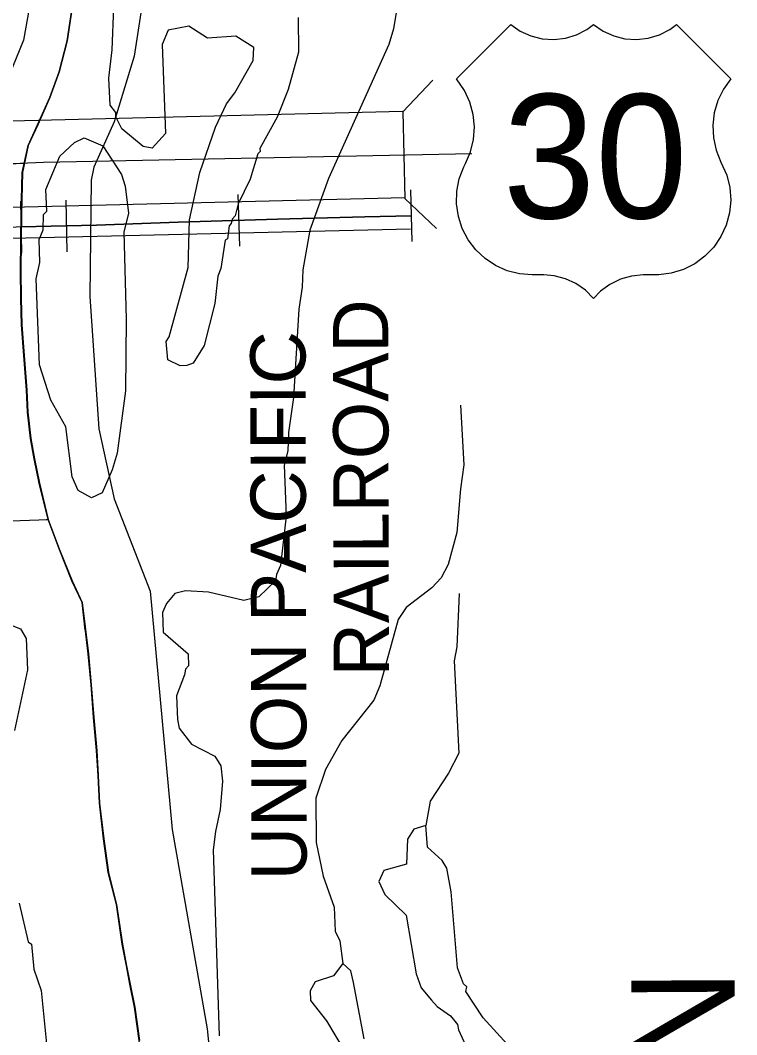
# Model space of a CAD drawing. Extents: x 128.7 to 185.5, y -21.4 to 12.6.
# Drawn here: x 171.051 to 172.089, y -9.139 to -7.667 of the extents above; entities that cross this region are included whole.
import ezdxf

# ---------------------------------------------------------------- set-up
doc = ezdxf.new("R2010")
doc.units = 0
for name, color, linetype in [('tdCoClipBndry', 7, 'Continuous'), ('tdCoCoBndry', 7, 'Continuous'), ('tdCoCorpBndry', 7, 'Continuous'), ('tdCoHydroRiver', 7, 'Continuous'), ('tdCoPrimary', 7, 'Continuous'), ('tdCoPriNonDiv', 7, 'Continuous'), ('tdCoPriNonDivCL', 7, 'Continuous'), ('tdCoRRCL', 7, 'Continuous'), ('tdCoRROwnerTxt', 7, 'Continuous'), ('tdCoSectLine', 7, 'Continuous'), ('tdCoSectLinePart', 7, 'Continuous'), ('tdCoShieldUsRte', 7, 'Continuous'), ('tdCoStBndry', 7, 'Continuous'), ('tdCoStBndryPart', 7, 'Continuous'), ('tdCoStrucNonDivPri', 7, 'Continuous'), ('tdCoTwpBndryShd', 7, 'Continuous'), ('tdCoTwpRngTxt', 7, 'Continuous')]:
    doc.layers.add(name, color=color, linetype=linetype)

msp = doc.modelspace()

# ---------------------------------------------------------------- linework, layer by layer
at = {"layer": 'tdCoClipBndry'}
msp.add_lwpolyline([(171.517, -6.846), (171.462, -6.9823), (171.372, -7.1833), (171.2489, -7.4035), (171.2295, -7.4788), (171.2273, -7.644), (171.2159, -7.7193), (171.1869, -7.8147), (171.1574, -7.8806), (171.1532, -7.8996), (171.1513, -8.0682), (171.1646, -8.2599), (171.1867, -8.3617), (171.2387, -8.4956), (171.2707, -8.8414), (171.3216, -9.1303), (171.3561, -9.4772)], dxfattribs=at)
at = {"layer": 'tdCoCoBndry'}
for p, q in [((171.128, -7.6359), (171.1188, -7.6972)), ((171.1188, -7.6972), (171.1072, -7.742)), ((171.1072, -7.742), (171.0937, -7.7795)), ((171.0937, -7.7795), (171.0762, -7.8191)), ((171.0762, -7.8191), (171.0623, -7.8491)), ((171.0623, -7.8491), (171.0538, -7.8883)), ((171.0538, -7.8883), (171.0524, -7.9472)), ((171.0524, -7.9472), (171.0517, -7.9868)), ((171.0517, -7.9868), (171.0514, -8.0316)), ((171.0514, -8.0316), (171.0517, -8.0711)), ((171.0517, -8.0711), (171.053, -8.1093)), ((171.053, -8.1093), (171.0563, -8.1538)), ((171.0563, -8.1538), (171.0599, -8.2039)), ((171.0599, -8.2039), (171.0615, -8.2359)), ((171.0615, -8.2359), (171.0658, -8.2741)), ((171.0658, -8.2741), (171.0714, -8.3034)), ((171.0714, -8.3034), (171.0783, -8.3387)), ((171.0783, -8.3387), (171.0913, -8.3914)), ((171.0913, -8.3914), (171.1072, -8.434)), ((171.1072, -8.434), (171.126, -8.4804)), ((171.126, -8.4804), (171.1404, -8.512)), ((171.1404, -8.512), (171.1493, -8.5865)), ((171.1493, -8.5865), (171.1536, -8.6313)), ((171.1536, -8.6313), (171.1572, -8.6791)), ((171.1572, -8.6791), (171.1614, -8.7269)), ((171.1614, -8.7269), (171.1637, -8.7631)), ((171.1637, -8.7631), (171.1657, -8.8033)), ((171.1657, -8.8033), (171.1719, -8.8547)), ((171.1719, -8.8547), (171.1785, -8.9038)), ((171.1785, -8.9038), (171.1903, -8.9503)), ((171.1903, -8.9503), (171.1988, -9.0076)), ((171.1988, -9.0076), (171.2048, -9.0392)), ((171.2048, -9.0392), (171.21, -9.0656)), ((171.21, -9.0656), (171.2166, -9.0992)), ((171.2166, -9.0992), (171.2235, -9.1476))]:
    msp.add_line(p, q, dxfattribs=at)
for points in [[(171.2231, -9.1476), (171.2162, -9.0992), (171.2096, -9.0656), (171.2044, -9.0392), (171.1985, -9.0076), (171.1899, -8.9503), (171.1781, -8.9038), (171.1715, -8.8547), (171.1653, -8.8033), (171.1633, -8.7631), (171.161, -8.7269), (171.1568, -8.6791), (171.1532, -8.6313), (171.1489, -8.5865), (171.1401, -8.512), (171.1256, -8.4804), (171.1068, -8.434), (171.0909, -8.3914), (171.0779, -8.3387), (171.071, -8.3034), (171.0654, -8.2741), (171.0611, -8.2359), (171.0595, -8.2039), (171.0559, -8.1538), (171.0526, -8.1093), (171.0513, -8.0711), (171.051, -8.0316), (171.0514, -7.9868), (171.052, -7.9472), (171.0534, -7.8883), (171.062, -7.8491), (171.0758, -7.8191), (171.0933, -7.7795), (171.1068, -7.742), (171.1184, -7.6972), (171.1276, -7.6359)], [(171.128, -7.6359), (171.1188, -7.6972), (171.1072, -7.742), (171.0937, -7.7795), (171.0762, -7.8191), (171.0623, -7.8491), (171.0538, -7.8883), (171.0524, -7.9472), (171.0517, -7.9868), (171.0514, -8.0316), (171.0517, -8.0711), (171.053, -8.1093), (171.0563, -8.1538), (171.0599, -8.2039), (171.0615, -8.2359), (171.0658, -8.2741), (171.0714, -8.3034), (171.0783, -8.3387), (171.0913, -8.3914), (171.1072, -8.434), (171.126, -8.4804), (171.1404, -8.512), (171.1493, -8.5865), (171.1536, -8.6313), (171.1572, -8.6791), (171.1614, -8.7269), (171.1637, -8.7631), (171.1657, -8.8033), (171.1719, -8.8547), (171.1785, -8.9038), (171.1903, -8.9503), (171.1988, -9.0076), (171.2048, -9.0392), (171.21, -9.0656), (171.2166, -9.0992), (171.2235, -9.1476)]]:
    msp.add_lwpolyline(points, dxfattribs=at)
at = {"layer": 'tdCoCorpBndry'}
msp.add_lwpolyline([(171.128, -7.6359), (171.1188, -7.6972), (171.1072, -7.742), (171.0937, -7.7795), (171.0762, -7.8191), (171.0623, -7.8491), (171.0538, -7.8883), (171.0524, -7.9472), (171.0517, -7.9868), (171.0514, -8.0316), (171.0517, -8.0711), (171.053, -8.1093), (171.0563, -8.1538), (171.0599, -8.2039), (171.0615, -8.2359), (171.0658, -8.2741), (171.0714, -8.3034), (171.0783, -8.3387), (171.0913, -8.3914), (171.1072, -8.434), (171.126, -8.4804), (171.1404, -8.512), (171.1493, -8.5865), (171.1536, -8.6313), (171.1572, -8.6791), (171.1614, -8.7269), (171.1637, -8.7631), (171.1657, -8.8033), (171.1719, -8.8547), (171.1785, -8.9038), (171.1903, -8.9503), (171.1988, -9.0076), (171.2048, -9.0392), (171.21, -9.0656), (171.2166, -9.0992), (171.2235, -9.1476)], dxfattribs=at)
at = {"layer": 'tdCoHydroRiver'}
for points in [[(171.0421, -7.433), (171.0536, -7.5257), (171.0666, -7.5757), (171.0685, -7.623), (171.0555, -7.6961), (170.9806, -7.879)], [(171.2918, -8.1684), (171.2823, -8.1688), (171.2646, -8.16), (171.262, -8.1333), (171.2665, -8.1268), (171.2941, -8.0262), (171.2961, -7.9567), (171.3108, -7.8882), (171.3335, -7.8226), (171.3496, -7.7889), (171.3616, -7.7726), (171.3882, -7.7258), (171.389, -7.7068), (171.3631, -7.6905), (171.3222, -7.6936), (171.2947, -7.6758), (171.2649, -7.6817), (171.2563, -7.7025), (171.2613, -7.8318), (171.2416, -7.8531), (171.2289, -7.8504), (171.1979, -7.8248), (171.1893, -7.8077), (171.1891, -7.8014), (171.1808, -7.7907), (171.1792, -7.7513), (171.1839, -7.7101), (171.1863, -7.6484)], [(171.5954, -7.6562), (171.5916, -7.68), (171.5846, -7.7024), (171.4974, -7.8968), (171.4704, -7.972), (171.46, -8.0293), (171.4594, -8.0545), (171.4543, -8.0863), (171.4467, -8.2145), (171.4392, -8.2653), (171.4386, -8.2921), (171.4331, -8.3129), (171.436, -8.387), (171.4277, -8.4583), (171.4219, -8.4712), (171.4207, -8.4807), (171.3964, -8.5037), (171.3745, -8.5093), (171.3235, -8.4971), (171.2903, -8.4952), (171.2746, -8.499), (171.2626, -8.5137), (171.2568, -8.5265), (171.2579, -8.5549), (171.2938, -8.5866), (171.2945, -8.604), (171.29, -8.6089), (171.2887, -8.6168), (171.2772, -8.6473), (171.2786, -8.682), (171.2807, -8.6945), (171.2989, -8.7175), (171.3328, -8.7351), (171.3412, -8.749), (171.3436, -8.771), (171.3405, -8.8122), (171.3338, -8.844), (171.3302, -8.871), (171.3391, -9.1406)], [(171.4536, -7.6633), (171.454, -7.7138), (171.4388, -7.768), (171.423, -7.8081), (171.3979, -7.8533), (171.3981, -7.858), (171.395, -7.8613), (171.3838, -7.898), (171.3663, -7.9335), (171.3622, -7.951), (171.3577, -7.9559), (171.3563, -7.9623), (171.3533, -7.9655), (171.3509, -7.9846), (171.3478, -7.9863), (171.3415, -8.0276), (171.3372, -8.0388), (171.3325, -8.0784), (171.3174, -8.139), (171.3011, -8.1649), (171.2918, -8.1684)], [(171.154, -8.36), (171.1346, -8.3497), (171.126, -8.3296), (171.1168, -8.2573), (171.0948, -8.2187), (171.0786, -8.1672), (171.0737, -8.0427), (171.0791, -8.0188), (171.0778, -7.9857), (171.0836, -7.9713), (171.0843, -7.9492), (171.0889, -7.9442), (171.0876, -7.9127), (171.1079, -7.8646), (171.1292, -7.8448), (171.1431, -7.8379), (171.1704, -7.8495), (171.1973, -7.8911), (171.2027, -7.9082), (171.2074, -7.9475), (171.2005, -7.9746), (171.2039, -8.1008), (171.2032, -8.205), (171.1909, -8.2955), (171.184, -8.3194), (171.1695, -8.3531), (171.154, -8.36)], [(171.6886, -8.2256), (171.6936, -8.3122), (171.6886, -8.3471), (171.6832, -8.4105), (171.6708, -8.4567), (171.6605, -8.4761), (171.6469, -8.4908), (171.6101, -8.5191), (171.5981, -8.5369), (171.5719, -8.6327), (171.5632, -8.6535), (171.5166, -8.7122), (171.4929, -8.7541), (171.4788, -8.7957), (171.4797, -8.8604), (171.4895, -8.909), (171.5055, -8.9541), (171.5068, -8.9888), (171.5137, -9.0027), (171.5181, -9.0357)], [(171.6866, -8.4988), (171.6833, -8.5762), (171.6794, -8.5969), (171.6862, -8.7308), (171.6715, -8.7598), (171.6447, -8.8003), (171.6382, -8.8353)], [(171.0397, -8.546), (171.0509, -8.5503), (171.0593, -8.5642), (171.0611, -8.6099), (171.0424, -8.6975)], [(171.7563, -9.1527), (171.7217, -9.1146), (171.6965, -9.0761), (171.6978, -9.0698), (171.6929, -9.0652), (171.6841, -9.0419), (171.6751, -8.9317), (171.669, -8.8972), (171.6623, -8.8865), (171.641, -8.8668), (171.6382, -8.8353), (171.621, -8.8407), (171.6121, -8.8553), (171.6104, -8.8916), (171.5776, -8.9008), (171.5703, -8.9169), (171.5789, -8.9355), (171.6101, -8.9658), (171.6244, -9.0505), (171.6315, -9.0708), (171.6465, -9.0891), (171.6547, -9.0983), (171.6742, -9.1117), (171.6841, -9.124), (171.686, -9.1318), (171.6964, -9.1551)], [(171.049, -8.9482), (171.0622, -9.0045), (171.0671, -9.0075), (171.0701, -9.0437), (171.0808, -9.0748), (171.0936, -9.2006)], [(171.5492, -9.145), (171.5334, -9.0635), (171.5296, -9.0463), (171.5181, -9.0357), (171.5046, -9.0536), (171.4781, -9.0625), (171.4707, -9.0755), (171.4713, -9.0896), (171.4945, -9.1187), (171.5232, -9.1666)]]:
    msp.add_lwpolyline(points, dxfattribs=at)
at = {"layer": 'tdCoPrimary'}
for points in [[(170.6873, -7.8902), (170.6996, -7.8896), (170.7073, -7.8892), (170.7799, -7.8864), (170.7904, -7.886), (170.8162, -7.8848), (170.8558, -7.883), (170.948, -7.8788), (171.0203, -7.8761), (171.0568, -7.8746)], [(170.7799, -7.8864), (170.7904, -7.886), (170.8162, -7.8848), (170.8558, -7.883), (170.948, -7.8788), (171.0203, -7.8761), (171.0568, -7.8746)], [(170.7799, -7.8864), (170.7904, -7.886), (170.8162, -7.8848), (170.8558, -7.883), (170.948, -7.8788), (171.0203, -7.8761), (171.0568, -7.8746)]]:
    msp.add_lwpolyline(points, dxfattribs=at)
at = {"layer": 'tdCoPriNonDiv'}
msp.add_lwpolyline([(170.5686, -8.1431), (170.5898, -8.1409), (170.6043, -8.1369), (170.6247, -8.1276), (170.6431, -8.1147), (170.6659, -8.0916), (170.6776, -8.075), (170.6863, -8.0566), (170.6924, -8.0298), (170.6869, -7.8902), (171.0844, -7.8734), (171.7053, -7.8605)], dxfattribs=at)
at = {"layer": 'tdCoPriNonDivCL'}
for points in [[(170.6869, -7.8902), (170.6992, -7.8896), (170.7069, -7.8892), (170.79, -7.886), (170.8159, -7.8848), (170.8554, -7.883), (170.9476, -7.8788), (171.0199, -7.8761), (171.0504, -7.8749), (171.0564, -7.8746)], [(170.6869, -7.8902), (170.6992, -7.8896), (170.7069, -7.8892), (170.79, -7.886), (170.8159, -7.8848), (170.8554, -7.883), (170.9476, -7.8788), (171.0199, -7.8761), (171.0564, -7.8746)]]:
    msp.add_lwpolyline(points, dxfattribs=at)
at = {"layer": 'tdCoRRCL'}
for p, q in [((171.616, -7.9134), (171.6182, -7.9883)), ((171.0509, -7.9297), (171.0524, -8.0047)), ((171.1166, -7.9283), (171.1182, -8.0033)), ((171.3661, -7.9204), (171.3683, -7.9953)), ((170.8455, -7.9881), (171.6164, -7.97))]:
    msp.add_line(p, q, dxfattribs=at)
for points in [[(171.0517, -7.9672), (171.1612, -7.9649), (171.2795, -7.9604), (171.4236, -7.9562), (171.55, -7.9528), (171.6171, -7.9509)], [(171.6171, -7.9509), (171.55, -7.9528), (171.4236, -7.9562), (171.2795, -7.9604), (171.1612, -7.9649), (171.0517, -7.9672)], [(171.0517, -7.9672), (171.0448, -7.9674), (170.9511, -7.9709), (170.938, -7.9714), (170.8955, -7.9722), (170.874, -7.9748), (170.8567, -7.9782), (170.841, -7.9827), (170.8213, -7.99), (170.8033, -7.9995), (170.7915, -8.0068), (170.7776, -8.0165), (170.7652, -8.0265), (170.7503, -8.0404), (170.7215, -8.0697), (170.6716, -8.1183)], [(171.0517, -7.9672), (171.0448, -7.9674), (170.9511, -7.9709), (170.938, -7.9714), (170.8955, -7.9722), (170.874, -7.9748), (170.8567, -7.9782), (170.841, -7.9827), (170.8213, -7.99), (170.8033, -7.9995), (170.7915, -8.0068), (170.7776, -8.0165), (170.7652, -8.0265), (170.7503, -8.0404), (170.7215, -8.0697), (170.6716, -8.1183)]]:
    msp.add_lwpolyline(points, dxfattribs=at)
at = {"layer": 'tdCoSectLine'}
for points in [[(171.0909, -8.3914), (171.0779, -8.3387), (171.071, -8.3034), (171.0654, -8.2741), (171.0611, -8.2359), (171.0595, -8.2039), (171.0559, -8.1538), (171.0526, -8.1093), (171.0513, -8.0711), (171.051, -8.0316), (171.0514, -7.9868), (171.052, -7.9472), (171.0534, -7.8883), (171.062, -7.8491), (171.0758, -7.8191), (171.0933, -7.7795), (171.1068, -7.742), (171.1184, -7.6972), (171.1276, -7.6359)], [(170.2883, -8.4202), (171.0909, -8.3914)], [(171.2477, -9.3987), (171.2457, -9.3707), (171.2421, -9.3226), (171.2366, -9.2791), (171.231, -9.206), (171.2231, -9.1476), (171.2162, -9.0992), (171.2096, -9.0656), (171.2044, -9.0392), (171.1985, -9.0076), (171.1899, -8.9503), (171.1781, -8.9038), (171.1715, -8.8547), (171.1653, -8.8033), (171.1633, -8.7631), (171.161, -8.7269), (171.1568, -8.6791), (171.1532, -8.6313), (171.1489, -8.5865), (171.1401, -8.512), (171.1256, -8.4804), (171.1068, -8.434), (171.0909, -8.3914)]]:
    msp.add_lwpolyline(points, dxfattribs=at)
at = {"layer": 'tdCoSectLinePart'}
for points in [[(171.0909, -8.3914), (171.0779, -8.3387), (171.071, -8.3034), (171.0654, -8.2741), (171.0611, -8.2359), (171.0595, -8.2039), (171.0559, -8.1538), (171.0526, -8.1093), (171.0513, -8.0711), (171.051, -8.0316), (171.0514, -7.9868), (171.052, -7.9472), (171.0534, -7.8883), (171.062, -7.8491), (171.0758, -7.8191), (171.0933, -7.7795), (171.1068, -7.742), (171.1184, -7.6972), (171.1276, -7.6359)], [(171.0884, -8.3915), (171.0909, -8.3914)], [(171.1449, -8.5524), (171.1401, -8.512), (171.1256, -8.4804), (171.1068, -8.434), (171.0909, -8.3914)], [(171.2341, -9.2471), (171.231, -9.206), (171.2231, -9.1476), (171.2162, -9.0992), (171.2096, -9.0656), (171.2044, -9.0392), (171.1985, -9.0076), (171.1899, -8.9503), (171.1842, -8.9277)]]:
    msp.add_lwpolyline(points, dxfattribs=at)
at = {"layer": 'tdCoShieldUsRte'}
msp.add_lwpolyline([(171.6827, -7.7523), (171.7616, -7.6734), (171.7754, -7.6832), (171.7908, -7.6902), (171.8071, -7.6944), (171.824, -7.6955), (171.8408, -7.6935), (171.8569, -7.6885), (171.8719, -7.6807), (171.8816, -7.6734), (171.8954, -7.6832), (171.9108, -7.6902), (171.9271, -7.6944), (171.944, -7.6955), (171.9608, -7.6935), (171.9769, -7.6885), (171.9919, -7.6807), (172.0016, -7.6734), (172.0805, -7.7523), (172.0698, -7.7673), (172.0617, -7.7838), (172.0565, -7.8015), (172.0544, -7.8197), (172.0553, -7.8381), (172.0593, -7.8561), (172.0662, -7.8731), (172.0747, -7.8922), (172.0791, -7.9101), (172.0804, -7.9284), (172.0786, -7.9467), (172.0739, -7.9645), (172.0662, -7.9812), (172.0558, -7.9964), (172.043, -8.0097), (172.0282, -8.0206), (172.0118, -8.0289), (171.9942, -8.0344), (171.976, -8.0368), (171.9669, -8.0369), (171.9535, -8.0369), (171.9367, -8.0385), (171.9204, -8.043), (171.9053, -8.0505), (171.8917, -8.0606), (171.8816, -8.0712), (171.8698, -8.0591), (171.856, -8.0493), (171.8407, -8.0423), (171.8243, -8.0381), (171.8097, -8.0369), (171.7925, -8.0369), (171.7742, -8.0354), (171.7564, -8.0308), (171.7396, -8.0233), (171.7243, -8.0131), (171.7109, -8.0005), (171.6998, -7.9858), (171.6913, -7.9695), (171.6856, -7.952), (171.683, -7.9338), (171.6834, -7.9154), (171.6869, -7.8973), (171.6934, -7.8801), (171.6958, -7.8753), (171.7031, -7.8584), (171.7075, -7.8406), (171.7089, -7.8222), (171.7071, -7.8039), (171.7023, -7.7861), (171.6947, -7.7694)], close=True, dxfattribs=at)
at = {"layer": 'tdCoStBndry'}
msp.add_lwpolyline([(171.2231, -9.1476), (171.2162, -9.0992), (171.2096, -9.0656), (171.2044, -9.0392), (171.1985, -9.0076), (171.1899, -8.9503), (171.1781, -8.9038), (171.1715, -8.8547), (171.1653, -8.8033), (171.1633, -8.7631), (171.161, -8.7269), (171.1568, -8.6791), (171.1532, -8.6313), (171.1489, -8.5865), (171.1401, -8.512), (171.1256, -8.4804), (171.1068, -8.434), (171.0909, -8.3914), (171.0779, -8.3387), (171.071, -8.3034), (171.0654, -8.2741), (171.0611, -8.2359), (171.0595, -8.2039), (171.0559, -8.1538), (171.0526, -8.1093), (171.0513, -8.0711), (171.051, -8.0316), (171.0514, -7.9868), (171.052, -7.9472), (171.0534, -7.8883), (171.062, -7.8491), (171.0758, -7.8191), (171.0933, -7.7795), (171.1068, -7.742), (171.1184, -7.6972), (171.1276, -7.6359)], dxfattribs=at)
at = {"layer": 'tdCoStBndryPart'}
for points in [[(171.1449, -8.5524), (171.1401, -8.512), (171.1256, -8.4804), (171.1068, -8.434), (171.0909, -8.3914), (171.0779, -8.3387), (171.071, -8.3034), (171.0654, -8.2741), (171.0611, -8.2359), (171.0595, -8.2039), (171.0559, -8.1538), (171.0526, -8.1093), (171.0513, -8.0711), (171.051, -8.0316), (171.0514, -7.9868), (171.052, -7.9472), (171.0534, -7.8883), (171.062, -7.8491), (171.0758, -7.8191), (171.0933, -7.7795), (171.1068, -7.742), (171.1184, -7.6972), (171.1276, -7.6359)], [(171.2341, -9.2471), (171.231, -9.206), (171.2231, -9.1476), (171.2162, -9.0992), (171.2096, -9.0656), (171.2044, -9.0392), (171.1985, -9.0076), (171.1899, -8.9503), (171.1842, -8.9277)]]:
    msp.add_lwpolyline(points, dxfattribs=at)
at = {"layer": 'tdCoStrucNonDivPri'}
for p, q in [((171.605, -7.8001), (171.6484, -7.7544)), ((171.605, -7.8001), (171.6484, -7.7544)), ((170.9485, -7.8153), (171.6049, -7.7993)), ((170.9485, -7.8153), (171.6049, -7.7993)), ((171.605, -7.8001), (171.608, -7.926)), ((171.605, -7.8001), (171.608, -7.926)), ((171.608, -7.9252), (170.9516, -7.9412)), ((171.608, -7.9252), (170.9516, -7.9412)), ((171.608, -7.926), (171.6537, -7.9694)), ((171.608, -7.926), (171.6537, -7.9694))]:
    msp.add_line(p, q, dxfattribs=at)
at = {"layer": 'tdCoTwpBndryShd'}
msp.add_lwpolyline([(171.2231, -9.1476), (171.2162, -9.0992), (171.2096, -9.0656), (171.2044, -9.0392), (171.1985, -9.0076), (171.1899, -8.9503), (171.1781, -8.9038), (171.1715, -8.8547), (171.1653, -8.8033), (171.1633, -8.7631), (171.161, -8.7269), (171.1568, -8.6791), (171.1532, -8.6313), (171.1489, -8.5865), (171.1401, -8.512), (171.1256, -8.4804), (171.1068, -8.434), (171.0909, -8.3914), (171.0779, -8.3387), (171.071, -8.3034), (171.0654, -8.2741), (171.0611, -8.2359), (171.0595, -8.2039), (171.0559, -8.1538), (171.0526, -8.1093), (171.0513, -8.0711), (171.051, -8.0316), (171.0514, -7.9868), (171.052, -7.9472), (171.0534, -7.8883), (171.062, -7.8491), (171.0758, -7.8191), (171.0933, -7.7795), (171.1068, -7.742), (171.1184, -7.6972), (171.1276, -7.6359)], dxfattribs=at)

# ---------------------------------------------------------------- texts
at = {"layer": 'tdCoRROwnerTxt'}
for s, p in [('RAILROAD', (171.585, -8.6191)), ('UNION PACIFIC', (171.4657, -8.9148))]:
    msp.add_text(s, height=0.08, rotation=90.1293, dxfattribs=at).set_placement(p)
at = {"layer": 'tdCoShieldUsRte'}
msp.add_text('30', height=0.18, dxfattribs=at).set_placement((171.7501, -7.9547))
at = {"layer": 'tdCoTwpRngTxt'}
msp.add_text('T-81N', height=0.15, rotation=90.1296, dxfattribs=at).set_placement((172.0874, -9.6011))

doc.saveas('drawing.dxf')
